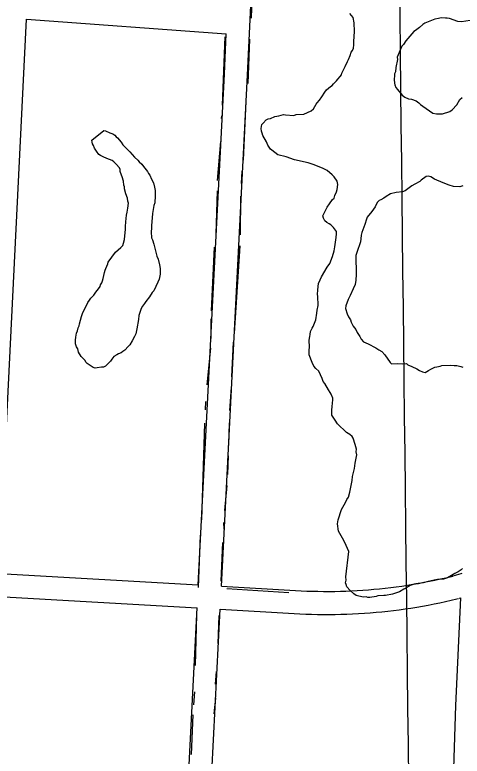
# Model space of a CAD drawing. Extents: x 3677843 to 3715951, y 511991 to 537744.
# Drawn here: x 3692061 to 3692642, y 525227 to 526190 of the extents above; entities that cross this region are included whole.
import ezdxf

# ---------------------------------------------------------------- set-up
doc = ezdxf.new("R2010")
doc.units = 0
for name, color, linetype in [('V-GRID-MAJR', 7, 'Continuous'), ('V-ROAD-CNTR', 7, 'Continuous'), ('V-SITE-VEGE', 7, 'Continuous'), ('V-TOPO-SHOR', 7, 'Continuous')]:
    doc.layers.add(name, color=color, linetype=linetype)

msp = doc.modelspace()

# ---------------------------------------------------------------- linework, layer by layer
at = {"layer": 'V-GRID-MAJR'}
msp.add_spline([(3692591.0047914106, 523584.97265147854), (3692522.254, 529644.703), (3692453.494, 535705.299), (3692453.4590000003, 535708.368)], degree=3, dxfattribs=at)
at = {"layer": 'V-ROAD-CNTR'}
for points in [[(3692329.4553022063, 525447.7690782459), (3692363.304234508, 526111.7167503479), (3692401.980157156, 526917.3621390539)], [(3692040.9808791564, 525464.3790450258), (3692049.65386181, 525639.363695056), (3692076.241808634, 526184.4796048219)], [(3692076.2408086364, 526184.4806048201), (3692335.85328941, 526165.5556426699)], [(3692299.504362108, 525449.4930747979), (3692333.340294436, 526113.1987473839), (3692335.854289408, 526165.5546426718)], [(3692040.97887916, 525464.380045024), (3692299.504362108, 525449.4950747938)], [(3692425.547110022, 525442.23708931), (3692432.9040953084, 525441.8330901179), (3692440.1840807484, 525441.5100907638), (3692447.466066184, 525441.2660912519), (3692454.752051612, 525441.1010915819), (3692462.039037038, 525441.013091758), (3692469.326022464, 525441.0040917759), (3692476.612007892, 525441.0730916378), (3692483.89799332, 525441.2200913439), (3692491.1819787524, 525441.445090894), (3692498.46296419, 525441.7500902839), (3692505.740949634, 525442.1310895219), (3692513.011935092, 525442.5910886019), (3692520.279920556, 525443.130087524), (3692527.5419060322, 525443.7460862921), (3692534.793891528, 525444.440084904), (3692542.0408770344, 525445.21208336), (3692549.2788625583, 525446.061081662), (3692556.5048481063, 525446.9890798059), (3692563.723833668, 525447.994077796), (3692570.929819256, 525449.07707563), (3692578.1238048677, 525450.23707331), (3692585.3067905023, 525451.4740708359), (3692592.4737761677, 525452.788068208), (3692599.626761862, 525454.1790654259), (3692606.764747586, 525455.6460624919), (3692613.885733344, 525457.191059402), (3692620.989719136, 525458.8110561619), (3692628.1067049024, 525460.516052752), (3692630.0287010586, 525460.9900518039)], [(3692629.261702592, 525460.7790522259), (3692634.920691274, 525462.49704879), (3692640.7006797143, 525464.1660454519), (3692642.026504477, 525464.5291912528)], [(3692329.454302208, 525447.770078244), (3692425.5851099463, 525442.2350893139)], [(3692039.4938821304, 525434.4161049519), (3692297.976365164, 525419.533134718)], [(3692423.899113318, 525412.2831492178), (3692431.416098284, 525411.8691500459), (3692439.01808308, 525411.5321507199), (3692446.624067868, 525411.278151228), (3692454.230052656, 525411.1051515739), (3692461.8390374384, 525411.013151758), (3692469.4480222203, 525411.0041517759), (3692477.058007, 525411.0751516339), (3692484.665991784, 525411.2301513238), (3692492.271976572, 525411.4651508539), (3692499.8749613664, 525411.7821502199), (3692507.47294617, 525412.181149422), (3692515.0679309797, 525412.6611484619), (3692522.655915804, 525413.224147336), (3692530.23790064, 525413.8661460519), (3692537.813885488, 525414.5921445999), (3692545.378870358, 525415.398142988), (3692552.9368552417, 525416.2851412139), (3692560.4848401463, 525417.2531392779), (3692568.0218250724, 525418.3041371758), (3692575.5458100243, 525419.433134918), (3692583.0577950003, 525420.6451324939), (3692590.556780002, 525421.9361299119), (3692598.041765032, 525423.308127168), (3692605.5107500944, 525424.7611242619), (3692612.964735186, 525426.294121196), (3692620.4017203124, 525427.90711797), (3692627.819705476, 525429.5991145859), (3692635.190690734, 525431.3641110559), (3692637.2106866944, 525431.8621100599)], [(3692639.7051420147, 525432.5975783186), (3692633.269943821, 525292.5976475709), (3692627.650758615, 525115.7894247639), (3692622.9831150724, 524972.5018575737), (3692612.165627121, 524771.2741992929)], [(3692637.9776851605, 525432.073109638), (3692639.716843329, 525432.6011309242)], [(3692262.6484358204, 524695.9605818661), (3692278.4854041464, 525037.18789941), (3692297.9773651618, 525419.5321347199)], [(3692292.6393758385, 524695.0765836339), (3692308.4493442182, 525035.7279023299), (3692327.9283052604, 525417.8081381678)], [(3692327.9263052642, 525417.809138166), (3692423.8611133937, 525412.2851492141)]]:
    msp.add_lwpolyline(points, dxfattribs=at)
at = {"layer": 'V-SITE-VEGE'}
for points in [[(3692382.285, 526036.594), (3692381.699, 526038.795), (3692381.0810000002, 526042.65), (3692382.103, 526047.634), (3692383.731, 526049.318), (3692387.522, 526053.797), (3692390.262, 526054.948), (3692393.015, 526055.546), (3692399.048, 526057.854), (3692403.998, 526059.04), (3692410.042, 526060.795), (3692412.811, 526060.289), (3692423.3170000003, 526059.359), (3692426.606, 526060.5160000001), (3692436.535, 526061.233), (3692445.853, 526065.253), (3692449.12, 526068.067), (3692452.3310000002, 526074.193), (3692453.9590000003, 526075.876), (3692456.664, 526079.233), (3692459.9020000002, 526083.704), (3692463.667, 526089.84), (3692465.827, 526092.635), (3692471.275, 526097.143), (3692473.464, 526098.283), (3692475.082, 526100.518), (3692478.881, 526104.446), (3692480.501, 526106.68), (3692483.7600000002, 526110.047), (3692485.377, 526112.284), (3692485.894, 526114.5), (3692490.1720000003, 526122.851), (3692493.377, 526129.53), (3692494.434, 526132.309), (3692496.557, 526137.312), (3692498.1410000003, 526141.754), (3692499.761, 526143.991), (3692500.8170000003, 526146.768), (3692501.2970000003, 526151.192), (3692501.225, 526155.607), (3692502.1180000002, 526168.321), (3692501.9250000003, 526179.911), (3692500.713, 526186.517), (3692496.205, 526191.963)], [(3692652.597, 526182.956), (3692641.034, 526181.111), (3692636.61, 526181.59), (3692625.506, 526185.27), (3692622.739, 526185.776), (3692620.529, 526185.7390000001), (3692615.002, 526186.2), (3692611.145, 526185.584), (3692606.748, 526184.406), (3692600.162, 526182.088), (3692593.586, 526179.22), (3692590.8510000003, 526177.519), (3692586.502, 526173.582), (3692581.597, 526169.636), (3692579.409, 526168.495), (3692569.122, 526156.18), (3692565.882, 526151.71), (3692563.711, 526149.4670000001), (3692557.879, 526135.014), (3692557.924, 526132.254), (3692555.89, 526121.731), (3692555.429, 526116.201), (3692554.37, 526113.424), (3692554.407, 526111.2170000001), (3692553.938, 526106.24), (3692554.02, 526101.274), (3692554.608, 526099.074), (3692555.767, 526095.781), (3692558.02, 526093.057)], [(3692558.02, 526093.057), (3692564.211, 526085.983), (3692567.568, 526083.278), (3692572.571, 526081.152), (3692576.446, 526080.665), (3692582.5530000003, 526078.557), (3692585.9080000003, 526075.852), (3692588.154, 526073.681), (3692590.952, 526071.518), (3692603.8030000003, 526062.345), (3692608.786, 526061.323), (3692616.5130000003, 526061.452), (3692625.852, 526064.367), (3692629.127, 526066.63), (3692635.088, 526073.353), (3692638.842, 526080.042), (3692642.109, 526082.856)], [(3692239.411, 525829.406), (3692236.1890000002, 525823.831), (3692231.323, 525817.677), (3692229.713, 525814.889), (3692227.008, 525811.533), (3692225.398, 525808.745), (3692222.242, 525799.308), (3692221.771, 525794.334), (3692219.764, 525782.152), (3692218.22, 525775.5), (3692216.6180000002, 525772.162), (3692213.399, 525766.587), (3692210.72, 525761.576), (3692208.549, 525759.331), (3692204.216, 525754.289), (3692201.484, 525752.589), (3692199.3030000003, 525750.8960000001), (3692196.009, 525749.738), (3692193.8200000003, 525748.598), (3692189.992, 525746.324), (3692187.289, 525742.968), (3692185.677, 525740.18), (3692179.165, 525733.449), (3692176.4220000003, 525732.3), (3692173.664, 525732.253), (3692168.1550000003, 525731.61), (3692165.4020000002, 525731.012), (3692163.1780000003, 525732.079), (3692157.6010000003, 525735.3), (3692155.367, 525736.9180000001), (3692153.683, 525738.546), (3692151.981, 525741.28), (3692147.484, 525746.175), (3692144.082, 525751.639), (3692142.9050000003, 525756.036), (3692141.203, 525758.768), (3692140.035, 525762.612), (3692139.954, 525767.581), (3692140.441, 525771.453), (3692141.465, 525776.438), (3692142.512, 525779.768), (3692143.552, 525783.651), (3692144.619, 525785.877), (3692145.125, 525788.6460000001), (3692146.7, 525793.6410000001), (3692147.73, 525798.075), (3692149.321, 525801.965), (3692156.2600000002, 525816.436), (3692158.4220000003, 525819.231), (3692160.032, 525822.019), (3692163.8310000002, 525825.947), (3692166.526, 525829.854), (3692169.7660000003, 525834.325), (3692171.929, 525837.123), (3692172.443, 525839.338), (3692174.0530000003, 525842.126), (3692175.122, 525844.352), (3692176.17, 525847.68), (3692177.698, 525855.434), (3692178.755, 525858.215), (3692179.271, 525860.431), (3692181.931, 525866.5480000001), (3692182.4450000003, 525868.7660000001), (3692192.171, 525881.6240000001), (3692198.6920000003, 525887.804), (3692201.4080000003, 525890.61), (3692202.467, 525893.387), (3692203.487, 525898.3740000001), (3692204.924, 525911.645), (3692204.869, 525914.961), (3692205.322, 525921.041), (3692206.278, 525929.889), (3692207.318, 525933.772), (3692207.787, 525938.748), (3692208.7830000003, 525945.388), (3692208.185, 525948.1410000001), (3692207.568, 525951.995), (3692205.27, 525957.477), (3692203.503, 525964.074), (3692203.458, 525966.833), (3692202.87, 525969.032), (3692202.235, 525973.99), (3692200.488, 525979.481), (3692199.901, 525981.681), (3692198.162, 525986.62), (3692198.117, 525989.379), (3692196.9760000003, 525991.5700000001), (3692193.04, 525995.9180000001), (3692189.673, 525999.179), (3692187.438, 526000.799), (3692180.768, 526003.449), (3692175.765, 526005.573), (3692172.427, 526007.174), (3692170.19, 526008.792), (3692167.358, 526013.162), (3692164.534, 526016.982), (3692163.3740000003, 526020.275), (3692162.236, 526022.464), (3692161.646, 526024.662), (3692161.0500000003, 526027.412), (3692176.8540000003, 526039.821)], [(3692176.8540000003, 526039.821), (3692179.0700000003, 526039.305), (3692184.637, 526036.637), (3692188.518, 526035.596), (3692191.305, 526033.987), (3692192.9990000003, 526031.807), (3692194.68, 526030.177), (3692199.188, 526024.732), (3692201.451, 526021.457), (3692204.826, 526017.648), (3692210.44, 526012.22), (3692216.627, 526005.145), (3692221.106, 526001.356), (3692222.799, 525999.175), (3692226.164, 525995.9180000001), (3692228.421, 525993.194), (3692233.4960000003, 525986.653), (3692234.645, 525983.9130000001), (3692236.3370000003, 525981.732), (3692238.626, 525976.8), (3692241.469, 525971.879), (3692242.665, 525966.378), (3692243.29, 525961.971), (3692243.4080000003, 525954.799), (3692243.001, 525945.955), (3692241.952, 525942.625), (3692239.918, 525932.105), (3692238.528, 525916.069), (3692238.583, 525912.757), (3692238.1040000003, 525908.334), (3692238.784, 525900.615), (3692239.935, 525897.872), (3692241.682, 525892.384), (3692245.809, 525876.438), (3692247.529, 525872.602), (3692249.304, 525865.453), (3692249.937, 525860.496), (3692250.056, 525853.3200000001), (3692248.5100000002, 525846.67), (3692246.919, 525842.779), (3692241.5810000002, 525831.648), (3692239.411, 525829.406)], [(3692495.077, 525492.997), (3692491.636, 525500.669), (3692488.785, 525506.1410000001), (3692486.514, 525509.969), (3692481.39, 525519.2710000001), (3692480.133, 525528.634), (3692481.144, 525534.172), (3692485.341, 525547.492), (3692490.715, 525556.4130000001), (3692492.306, 525560.305), (3692494.458, 525563.653), (3692496.015, 525569.752), (3692499.0700000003, 525585.262), (3692499.539, 525590.238), (3692502.126, 525600.769), (3692503.119, 525607.4130000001), (3692504.151, 525611.8470000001), (3692505.145, 525618.486), (3692504.5300000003, 525622.343), (3692505.028, 525625.662), (3692503.271, 525631.706), (3692500.373, 525639.939), (3692499.2320000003, 525642.126), (3692496.4280000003, 525644.844), (3692491.966, 525647.531), (3692480.184, 525658.928), (3692477.3510000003, 525663.299), (3692472.825, 525669.848), (3692472.717, 525676.471), (3692473.186, 525681.45), (3692474.1520000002, 525689.746), (3692474.115, 525691.954), (3692471.818, 525697.437), (3692470.677, 525699.628), (3692468.414, 525702.901), (3692463.861, 525711.107), (3692461.608, 525713.831), (3692460.441, 525717.675), (3692455.87, 525726.985), (3692451.9420000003, 525730.786), (3692449.687, 525733.508), (3692447.399, 525738.4400000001), (3692443.3710000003, 525748.311), (3692443.271, 525754.381), (3692443.758, 525758.254), (3692443.602, 525767.638), (3692444.0840000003, 525772.062), (3692444.5870000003, 525774.829), (3692445.077, 525778.703), (3692447.211, 525783.156), (3692448.8310000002, 525785.39), (3692452.005, 525793.725), (3692453.515, 525802.583), (3692454.002, 525806.456), (3692455.006, 525812.547), (3692454.805, 525824.691), (3692454.215, 525826.887), (3692454.67, 525832.9670000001), (3692455.634, 525841.2660000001), (3692457.768, 525845.718), (3692459.362, 525849.607), (3692466.878, 525862.432), (3692470.1180000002, 525866.9), (3692473.825, 525876.348), (3692475.914, 525883.561), (3692476.936, 525888.546), (3692478.39, 525900.715), (3692478.861, 525905.692), (3692478.8140000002, 525908.452), (3692474.861, 525913.906), (3692471.492, 525917.165), (3692469.258, 525918.784), (3692466.47, 525920.394), (3692463.673, 525922.557), (3692461.965, 525925.84), (3692461.356, 525929.143), (3692466.694, 525940.272), (3692469.931, 525944.743), (3692473.7060000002, 525950.326), (3692475.8850000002, 525952.019), (3692476.934, 525955.349), (3692479.059, 525960.353), (3692479.565, 525963.122), (3692480.561, 525969.763), (3692479.936, 525974.169), (3692475.9790000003, 525979.6240000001), (3692473.1750000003, 525982.338), (3692467.011, 525987.757), (3692461.447, 525990.426), (3692454.217, 525993.618), (3692448.661, 525995.734), (3692442.001, 525997.833), (3692424.265, 526001.958), (3692413.716, 526005.6460000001), (3692402.63, 526008.225), (3692394.8030000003, 526014.166), (3692393.117, 526015.796), (3692389.7260000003, 526020.707), (3692387.997, 526025.096), (3692383.444, 526033.303), (3692382.285, 526036.594)], [(3692642.903, 525968.033), (3692639.057, 525966.865), (3692630.769, 525967.279), (3692625.223, 525968.846), (3692617.441, 525972.028), (3692606.3200000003, 525976.813), (3692601.307, 525979.491), (3692597.9760000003, 525980.54), (3692595.2260000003, 525979.942), (3692588.677, 525975.4180000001), (3692587.048, 525973.734), (3692580.48, 525970.312), (3692576.653, 525968.041), (3692567.93, 525961.27), (3692564.637, 525960.113), (3692556.367, 525959.425), (3692549.22, 525957.649), (3692543.205, 525954.237), (3692540.481, 525951.985), (3692536.653, 525949.711), (3692534.4560000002, 525949.1240000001), (3692531.74, 525946.318), (3692529.069, 525940.753), (3692524.756, 525934.607), (3692518.805, 525927.331), (3692517.7460000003, 525924.556), (3692515.649, 525917.8960000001), (3692511.958, 525907.344), (3692510.912, 525904.014), (3692510.441, 525899.0380000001), (3692509.951, 525895.165), (3692505.2120000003, 525881.284), (3692504.174, 525877.403), (3692504.5840000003, 525852.564), (3692504.149, 525845.38), (3692503.1380000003, 525839.8420000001), (3692500.469, 525834.278), (3692496.752, 525825.383), (3692494.075, 525820.37), (3692490.899, 525812.037), (3692490.403, 525808.715), (3692492.73, 525801.575), (3692494.448, 525797.7390000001), (3692497.272, 525793.922), (3692497.88, 525790.621), (3692500.721, 525785.697), (3692504.106, 525781.337), (3692505.827, 525777.501), (3692509.228, 525772.037), (3692510.9390000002, 525768.752), (3692513.755, 525765.486), (3692519.872, 525762.827), (3692529.897, 525757.4720000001)], [(3692529.897, 525757.4720000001), (3692533.806, 525754.777), (3692537.708, 525752.632), (3692541.642, 525748.28), (3692548.431, 525738.456), (3692550.115, 525736.828), (3692558.395, 525736.963), (3692565.026, 525736.523), (3692569.986, 525737.156), (3692571.668, 525735.527), (3692576.671, 525733.402), (3692583.35, 525730.201), (3692586.698, 525728.046), (3692590.589, 525726.455), (3692593.919, 525725.406), (3692598.29, 525728.2390000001), (3692601.573, 525729.949), (3692606.504, 525732.24), (3692609.255, 525732.836), (3692613.66, 525733.463), (3692615.847, 525734.604), (3692626.8880000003, 525734.786), (3692631.867, 525734.3150000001), (3692635.176, 525734.37), (3692640.163, 525733.35), (3692642.94, 525732.292)], [(3692642.3030000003, 525470.59), (3692640.6750000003, 525468.904), (3692636.848, 525466.635), (3692632.469, 525464.354), (3692628.098, 525461.519), (3692623.177, 525458.679), (3692617.686, 525456.932), (3692609.968, 525456.252), (3692605.562, 525455.625), (3692597.862, 525453.839), (3692591.265, 525452.076), (3692581.9020000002, 525450.819), (3692579.702, 525450.229), (3692574.762, 525448.492), (3692572.573, 525447.351), (3692569.839, 525445.649), (3692566.554, 525443.939), (3692560.539, 525440.525), (3692551.753, 525437.621), (3692542.4020000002, 525435.809), (3692540.19, 525435.774), (3692532.473, 525435.094), (3692530.274, 525434.504), (3692522.012, 525433.263), (3692519.804, 525433.226), (3692517.588, 525433.74), (3692513.7260000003, 525433.679), (3692504.305, 525435.731), (3692501.5100000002, 525437.894), (3692496.469, 525442.225), (3692492.523, 525447.13), (3692491.3740000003, 525449.87), (3692490.784, 525452.0700000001), (3692491.282, 525455.394), (3692491.208, 525459.807), (3692495.077, 525492.997)]]:
    msp.add_lwpolyline(points, dxfattribs=at)
at = {"layer": 'V-TOPO-SHOR'}
for p, q in [((3692369.352, 526233.376), (3692368.111, 526185.629)), ((3692333.916, 526161.4890000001), (3692330.569, 526072.8640000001)), ((3692365.899, 526158.505), (3692363.927, 526101.04)), ((3692361.6070000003, 526087.267), (3692357.836, 526001.47)), ((3692329.465, 526059.099), (3692329.088, 526055.456)), ((3692328.114, 526025.51), (3692324.063, 525974.908)), ((3692355.927, 525986.893), (3692355.2430000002, 525971.109)), ((3692323.764, 525961.555), (3692322.185, 525905.309)), ((3692354.16, 525954.514), (3692353.748, 525904.344)), ((3692320.296, 525888.302), (3692316.096, 525805.7390000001)), ((3692353.4560000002, 525890.182), (3692345.859, 525776.4400000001)), ((3692315.774, 525795.216), (3692315.572, 525769.729)), ((3692344.739, 525764.699), (3692342.667, 525719.776)), ((3692315.2660000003, 525757.185), (3692310.384, 525709.407)), ((3692341.964, 525706.419), (3692340.18, 525676.064)), ((3692308.938, 525687.549), (3692308.213, 525677.024)), ((3692307.541, 525659.6240000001), (3692303.679, 525534.178)), ((3692339.5, 525659.876), (3692338.515, 525630.7390000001)), ((3692338.22, 525616.983), (3692337.6040000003, 525592.704)), ((3692336.502, 525578.536), (3692333.52, 525546.147)), ((3692332.0270000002, 525530.357), (3692332.5, 525521.866)), ((3692301.815, 525513.936), (3692299.521, 525445.952)), ((3692331.02, 525504.458), (3692328.585, 525454.274)), ((3692336.347, 525444.625), (3692416.894, 525439.598)), ((3692296.966, 525411.139), (3692295.466, 525344.779)), ((3692326.1040000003, 525409.75), (3692324.773, 525373.33)), ((3692322.6350000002, 525336.903), (3692321.552, 525320.308)), ((3692294.524, 525310.383), (3692293.443, 525293.7880000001)), ((3692321.6950000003, 525302.103), (3692319.8340000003, 525281.861)), ((3692292.333, 525280.832), (3692290.3140000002, 525229.034))]:
    msp.add_line(p, q, dxfattribs=at)

doc.saveas('drawing.dxf')
